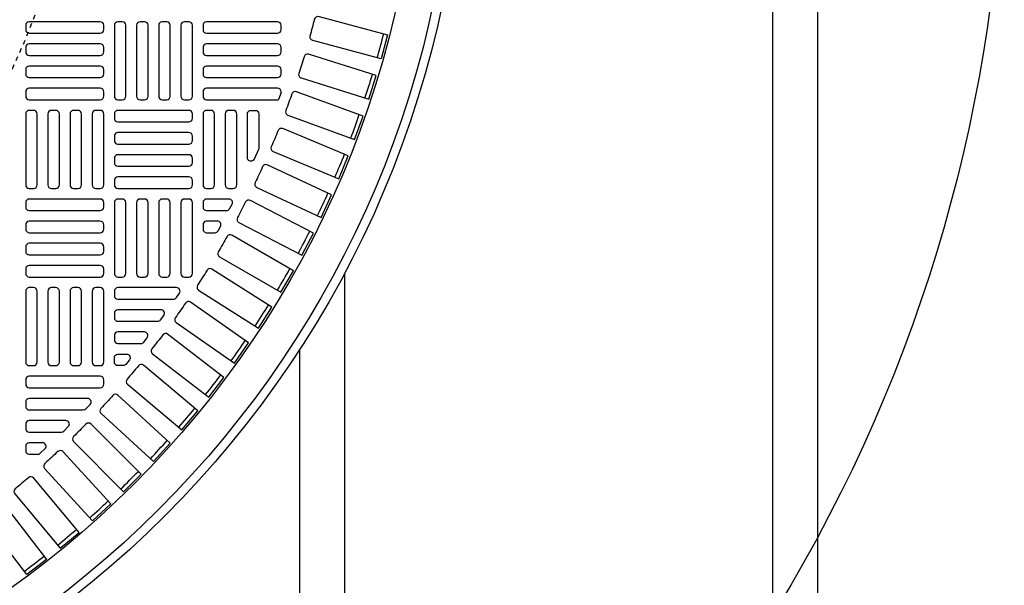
# Model space of a CAD drawing. Extents: x -285 to 5863, y 308 to 3178.
# Tile 474 of 622: x 1884 to 1906, y 1381 to 1393. Entities that reach past the tile are written whole.
import ezdxf

# ---------------------------------------------------------------- set-up
doc = ezdxf.new("R2010")
doc.units = 0
doc.header["$MEASUREMENT"] = 0
doc.linetypes.add('HIDDEN2', pattern=[0.28125, 0.1875, -0.09375])
doc.layers.get('DEFPOINTS').update_dxf_attribs({"linetype": 'CONTINUOUS'})
for name, color, linetype in [('TANK-MANHOLE-COVER-40', 2, 'CONTINUOUS'), ('TANK-MANHOLE-COVER-HATCH-40', 252, 'CONTINUOUS'), ('TANK-SLOPE', 3, 'CONTINUOUS'), ('TANK-UST-RIB', 7, 'CONTINUOUS')]:
    doc.layers.add(name, color=color, linetype=linetype)

msp = doc.modelspace()

# ---------------------------------------------------------------- linework, layer by layer
at = {"layer": 'DEFPOINTS', "color": 8, "linetype": 'HIDDEN2', "ltscale": 0.125}
msp.add_circle((1871.12893, 1398.08307), 14, dxfattribs=at)
msp.add_circle((1871.12893, 1398.08307), 14, dxfattribs=at)
msp.add_circle((1871.12893, 1398.08307), 14, dxfattribs=at)
msp.add_circle((1871.12893, 1398.08307), 14, dxfattribs=at)
at = {"layer": 'TANK-MANHOLE-COVER-40', "color": 4, "linetype": 'Continuous'}
msp.add_circle((1871.1297, 1398.08307), 22.63902, dxfattribs=at)
at = {"layer": 'TANK-MANHOLE-COVER-40', "color": 1, "linetype": 'Continuous'}
msp.add_circle((1871.1297, 1398.08307), 22.44094, dxfattribs=at)
at = {"layer": 'TANK-MANHOLE-COVER-40', "color": 2, "linetype": 'Continuous'}
msp.add_circle((1871.1297, 1398.08307), 21.65354, dxfattribs=at)
at = {"layer": 'TANK-MANHOLE-COVER-HATCH-40', "linetype": 'Continuous'}
msp.add_line((1889.71238, 1391.46971), (1889.65652, 1391.31481), dxfattribs=at)
for points in [[(1890.46001, 1393.10652, -0.41709369), (1890.55664, 1393.16295), (1892.07872, 1392.75511), (1891.93606, 1392.22271), (1890.41398, 1392.63055, -0.41709369), (1890.35851, 1392.72773, 0.00491171), (1890.46001, 1393.10652)], [(1890.22453, 1392.26808, -0.00491171), (1890.10661, 1391.89408, 0.41709369), (1890.15779, 1391.79457), (1891.66063, 1391.32072), (1891.82638, 1391.8464), (1890.32354, 1392.32024, 0.41709369), (1890.22453, 1392.26808)], [(1889.95271, 1391.44071, -0.00491171), (1889.81859, 1391.07221, 0.41709369), (1889.86538, 1390.97056), (1891.34612, 1390.43161), (1891.53464, 1390.94956), (1890.0539, 1391.4885, 0.41709369), (1889.95271, 1391.44071)], [(1889.22025, 1390.23978, -0.10680341), (1889.21323, 1390.20727), (1889.1148, 1389.99015, -0.80700564), (1888.96435, 1390.02266), (1888.96435, 1390.99645, -0.41421356), (1889.04309, 1391.07519), (1889.04309, 1391.07519), (1889.14151, 1391.07519, -0.41421356), (1889.22025, 1390.99645), (1889.22025, 1390.99645), (1889.22025, 1390.22277)], [(1889.64506, 1390.62599, -0.00491171), (1889.49499, 1390.26368, 0.41709369), (1889.53731, 1390.16009), (1890.99313, 1389.55707), (1891.20406, 1390.06629), (1889.74824, 1390.66931, 0.41709369), (1889.64506, 1390.62599)], [(1889.30217, 1389.82545, -0.00491171), (1889.13644, 1389.47004, 0.41709369), (1889.17419, 1389.3647), (1890.60232, 1388.69875), (1890.83526, 1389.19829), (1889.40713, 1389.86424, 0.41709369), (1889.30217, 1389.82545)], [(1888.92468, 1389.04064, -0.00491171), (1888.7436, 1388.6928, 0.41709369), (1888.77673, 1388.58591), (1890.17445, 1387.8583), (1890.42896, 1388.3472), (1889.03123, 1389.07481, 0.41709369), (1888.92468, 1389.04064)], [(1888.51332, 1388.27304, -0.00491171), (1888.31724, 1387.93343, 0.41709369), (1888.34567, 1387.8252), (1889.71033, 1387.03731), (1889.98592, 1387.51465), (1888.62126, 1388.30253, 0.41709369), (1888.51332, 1388.27304)], [(1888.06887, 1387.52412, -0.00491171), (1887.85816, 1387.19338, 0.41709369), (1887.88184, 1387.08401), (1889.21083, 1386.23735), (1889.50698, 1386.70221), (1888.17799, 1387.54887, 0.41709369), (1888.06887, 1387.52412)], [(1887.59217, 1386.79529, -0.00491171), (1887.36724, 1386.47406, 0.41709369), (1887.38613, 1386.36376), (1888.67692, 1385.45994), (1888.99307, 1385.91144), (1887.70227, 1386.81526, 0.41709369), (1887.59217, 1386.79529)], [(1886.54573, 1385.40344, -0.00491171), (1886.29366, 1385.10304, 0.41709369), (1886.30286, 1384.99152), (1887.50997, 1383.97863), (1887.86426, 1384.40086), (1886.65715, 1385.41374, 0.41709369), (1886.54573, 1385.40344)], [(1885.38196, 1384.1081, -0.00491171), (1885.10467, 1383.8308, 0.41709369), (1885.10412, 1383.7189), (1886.21836, 1382.60467), (1886.6081, 1382.99441), (1885.49386, 1384.10865, 0.41709369), (1885.38196, 1384.1081)], [(1884.10973, 1382.91911, -0.00491171), (1883.80932, 1382.66704, 0.41709369), (1883.79902, 1382.55561), (1884.81191, 1381.3485), (1885.23414, 1381.7028), (1884.22125, 1382.90991, 0.41709369), (1884.10973, 1382.91911)], [(1883.43593, 1382.36736, -0.41709369), (1883.54695, 1382.3533), (1884.50622, 1381.10316), (1884.06893, 1380.76762), (1883.10967, 1382.01776, -0.41709369), (1883.12482, 1382.12863, 0.00491171), (1883.43593, 1382.36736)]]:
    msp.add_lwpolyline(points, format="xyb", dxfattribs=at)
at = {"layer": 'TANK-MANHOLE-COVER-HATCH-40', "linetype": 'Continuous', "flags": 128}
for points in [[(1885.77537, 1392.96496, 0.41421356), (1885.69663, 1393.0437), (1884.12183, 1393.0437, 0.41421356), (1884.04309, 1392.96496), (1884.04309, 1392.86653, 0.41421356), (1884.12183, 1392.78779), (1885.69663, 1392.78779, 0.41421356), (1885.77537, 1392.86653)], [(1886.09033, 1393.0437, 0.41421356), (1886.01159, 1392.96496), (1886.01159, 1391.39015, 0.41421356), (1886.09033, 1391.31141), (1886.18876, 1391.31141, 0.41421356), (1886.2675, 1391.39015), (1886.2675, 1392.96496, 0.41421356), (1886.18876, 1393.0437)], [(1886.58246, 1393.0437, 0.41421356), (1886.50372, 1392.96496), (1886.50372, 1391.39015, 0.41421356), (1886.58246, 1391.31141), (1886.68088, 1391.31141, 0.41421356), (1886.75962, 1391.39015), (1886.75962, 1392.96496, 0.41421356), (1886.68088, 1393.0437)], [(1887.07458, 1393.0437, 0.41421356), (1886.99584, 1392.96496), (1886.99584, 1391.39015, 0.41421356), (1887.07458, 1391.31141), (1887.17301, 1391.31141, 0.41421356), (1887.25175, 1391.39015), (1887.25175, 1392.96496, 0.41421356), (1887.17301, 1393.0437)], [(1887.56671, 1393.0437, 0.41421356), (1887.48797, 1392.96496), (1887.48797, 1391.39015, 0.41421356), (1887.56671, 1391.31141), (1887.66513, 1391.31141, 0.41421356), (1887.74387, 1391.39015), (1887.74387, 1392.96496, 0.41421356), (1887.66513, 1393.0437)], [(1889.71238, 1392.96496, 0.41421356), (1889.63364, 1393.0437), (1888.05883, 1393.0437, 0.41421356), (1887.98009, 1392.96496), (1887.98009, 1392.86653, 0.41421356), (1888.05883, 1392.78779), (1889.63364, 1392.78779, 0.41421356), (1889.71238, 1392.86653)], [(1885.77537, 1392.47283, 0.41421356), (1885.69663, 1392.55157), (1884.12183, 1392.55157, 0.41421356), (1884.04309, 1392.47283), (1884.04309, 1392.37441, 0.41421356), (1884.12183, 1392.29567), (1885.69663, 1392.29567, 0.41421356), (1885.77537, 1392.37441)], [(1889.71238, 1392.47283, 0.41421356), (1889.63364, 1392.55157), (1888.05883, 1392.55157, 0.41421356), (1887.98009, 1392.47283), (1887.98009, 1392.37441, 0.41421356), (1888.05883, 1392.29567), (1889.63364, 1392.29567, 0.41421356), (1889.71238, 1392.37441)], [(1885.77537, 1391.98071, 0.41421356), (1885.69663, 1392.05945), (1884.12183, 1392.05945, 0.41421356), (1884.04309, 1391.98071), (1884.04309, 1391.88228, 0.41421356), (1884.12183, 1391.80354), (1885.69663, 1391.80354, 0.41421356), (1885.77537, 1391.88228)], [(1889.71238, 1391.98071, 0.41421356), (1889.63364, 1392.05945), (1888.05883, 1392.05945, 0.41421356), (1887.98009, 1391.98071), (1887.98009, 1391.88228, 0.41421356), (1888.05883, 1391.80354), (1889.63364, 1391.80354, 0.41421356), (1889.71238, 1391.88228)], [(1885.77537, 1391.48858, 0.41421356), (1885.69663, 1391.56732), (1884.12183, 1391.56732, 0.41421356), (1884.04309, 1391.48858), (1884.04309, 1391.39015, 0.41421356), (1884.12183, 1391.31141), (1885.69663, 1391.31141, 0.41421356), (1885.77537, 1391.39015)], [(1884.12183, 1391.07519, 0.41421356), (1884.04309, 1390.99645), (1884.04309, 1389.42165, 0.41421356), (1884.12183, 1389.34291), (1884.22025, 1389.34291, 0.41421356), (1884.29899, 1389.42165), (1884.29899, 1390.99645, 0.41421356), (1884.22025, 1391.07519)], [(1884.61395, 1391.07519, 0.41421356), (1884.53521, 1390.99645), (1884.53521, 1389.42165, 0.41421356), (1884.61395, 1389.34291), (1884.71238, 1389.34291, 0.41421356), (1884.79112, 1389.42165), (1884.79112, 1390.99645, 0.41421356), (1884.71238, 1391.07519)], [(1885.10608, 1391.07519, 0.41421356), (1885.02734, 1390.99645), (1885.02734, 1389.42165, 0.41421356), (1885.10608, 1389.34291), (1885.2045, 1389.34291, 0.41421356), (1885.28324, 1389.42165), (1885.28324, 1390.99645, 0.41421356), (1885.2045, 1391.07519)], [(1885.5982, 1391.07519, 0.41421356), (1885.51946, 1390.99645), (1885.51946, 1389.42165, 0.41421356), (1885.5982, 1389.34291), (1885.69663, 1389.34291, 0.41421356), (1885.77537, 1389.42165), (1885.77537, 1390.99645, 0.41421356), (1885.69663, 1391.07519)], [(1886.01159, 1390.89803, 0.41421356), (1886.09033, 1390.81929), (1887.66513, 1390.81929, 0.41421356), (1887.74387, 1390.89803), (1887.74387, 1390.99645, 0.41421356), (1887.66513, 1391.07519), (1886.09033, 1391.07519, 0.41421356), (1886.01159, 1390.99645)], [(1886.01159, 1390.4059, 0.41421356), (1886.09033, 1390.32716), (1887.66513, 1390.32716, 0.41421356), (1887.74387, 1390.4059), (1887.74387, 1390.50433, 0.41421356), (1887.66513, 1390.58307), (1886.09033, 1390.58307, 0.41421356), (1886.01159, 1390.50433)], [(1886.01159, 1389.91378, 0.41421356), (1886.09033, 1389.83504), (1887.66513, 1389.83504, 0.41421356), (1887.74387, 1389.91378), (1887.74387, 1390.0122, 0.41421356), (1887.66513, 1390.09094), (1886.09033, 1390.09094, 0.41421356), (1886.01159, 1390.0122)], [(1886.01159, 1389.42165, 0.41421356), (1886.09033, 1389.34291), (1887.66513, 1389.34291, 0.41421356), (1887.74387, 1389.42165), (1887.74387, 1389.52008, 0.41421356), (1887.66513, 1389.59882), (1886.09033, 1389.59882, 0.41421356), (1886.01159, 1389.52008)], [(1885.77537, 1389.02795, 0.41421356), (1885.69663, 1389.10669), (1884.12183, 1389.10669, 0.41421356), (1884.04309, 1389.02795), (1884.04309, 1388.92952, 0.41421356), (1884.12183, 1388.85078), (1885.69663, 1388.85078, 0.41421356), (1885.77537, 1388.92952)], [(1886.09033, 1389.10669, 0.41421356), (1886.01159, 1389.02795), (1886.01159, 1387.45315, 0.41421356), (1886.09033, 1387.37441), (1886.18876, 1387.37441, 0.41421356), (1886.2675, 1387.45315), (1886.2675, 1389.02795, 0.41421356), (1886.18876, 1389.10669)], [(1886.58246, 1389.10669, 0.41421356), (1886.50372, 1389.02795), (1886.50372, 1387.45315, 0.41421356), (1886.58246, 1387.37441), (1886.68088, 1387.37441, 0.41421356), (1886.75962, 1387.45315), (1886.75962, 1389.02795, 0.41421356), (1886.68088, 1389.10669)], [(1887.07458, 1389.10669, 0.41421356), (1886.99584, 1389.02795), (1886.99584, 1387.45315, 0.41421356), (1887.07458, 1387.37441), (1887.17301, 1387.37441, 0.41421356), (1887.25175, 1387.45315), (1887.25175, 1389.02795, 0.41421356), (1887.17301, 1389.10669)], [(1887.56671, 1389.10669, 0.41421356), (1887.48797, 1389.02795), (1887.48797, 1387.45315, 0.41421356), (1887.56671, 1387.37441), (1887.66513, 1387.37441, 0.41421356), (1887.74387, 1387.45315), (1887.74387, 1389.02795, 0.41421356), (1887.66513, 1389.10669)], [(1885.77537, 1388.53582, 0.41421356), (1885.69663, 1388.61456), (1884.12183, 1388.61456, 0.41421356), (1884.04309, 1388.53582), (1884.04309, 1388.4374, 0.41421356), (1884.12183, 1388.35866), (1885.69663, 1388.35866, 0.41421356), (1885.77537, 1388.4374)], [(1885.77537, 1388.0437, 0.41421356), (1885.69663, 1388.12244), (1884.12183, 1388.12244, 0.41421356), (1884.04309, 1388.0437), (1884.04309, 1387.94527, 0.41421356), (1884.12183, 1387.86653), (1885.69663, 1387.86653, 0.41421356), (1885.77537, 1387.94527)], [(1885.77537, 1387.55157, 0.41421356), (1885.69663, 1387.63031), (1884.12183, 1387.63031, 0.41421356), (1884.04309, 1387.55157), (1884.04309, 1387.45315, 0.41421356), (1884.12183, 1387.37441), (1885.69663, 1387.37441, 0.41421356), (1885.77537, 1387.45315)], [(1884.12183, 1387.13819, 0.41421356), (1884.04309, 1387.05945), (1884.04309, 1385.48464, 0.41421356), (1884.12183, 1385.4059), (1884.22025, 1385.4059, 0.41421356), (1884.29899, 1385.48464), (1884.29899, 1387.05945, 0.41421356), (1884.22025, 1387.13819)], [(1884.61395, 1387.13819, 0.41421356), (1884.53521, 1387.05945), (1884.53521, 1385.48464, 0.41421356), (1884.61395, 1385.4059), (1884.71238, 1385.4059, 0.41421356), (1884.79112, 1385.48464), (1884.79112, 1387.05945, 0.41421356), (1884.71238, 1387.13819)], [(1885.10608, 1387.13819, 0.41421356), (1885.02734, 1387.05945), (1885.02734, 1385.48464, 0.41421356), (1885.10608, 1385.4059), (1885.2045, 1385.4059, 0.41421356), (1885.28324, 1385.48464), (1885.28324, 1387.05945, 0.41421356), (1885.2045, 1387.13819)], [(1885.5982, 1387.13819, 0.41421356), (1885.51946, 1387.05945), (1885.51946, 1385.48464, 0.41421356), (1885.5982, 1385.4059), (1885.69663, 1385.4059, 0.41421356), (1885.77537, 1385.48464), (1885.77537, 1387.05945, 0.41421356), (1885.69663, 1387.13819)]]:
    msp.add_lwpolyline(points, format="xyb", close=True, dxfattribs=at)
msp.add_lwpolyline([(1889.71238, 1391.46971), (1889.71238, 1391.48858, 0.41421356), (1889.63364, 1391.56732), (1888.05883, 1391.56732, 0.41421356), (1887.98009, 1391.48858), (1887.98009, 1391.39015, 0.41421356), (1888.05883, 1391.31141), (1889.63364, 1391.31141, 0.07385003), (1889.65652, 1391.31481, 0.07385003)], format="xyb", dxfattribs=at)
at = {"layer": 'TANK-MANHOLE-COVER-HATCH-40', "linetype": 'Continuous'}
for points in [[(1888.05883, 1391.07519, 0.41421356), (1887.98009, 1390.99645), (1887.98009, 1389.42165, 0.41421356), (1888.05883, 1389.34291), (1888.15726, 1389.34291, 0.41421356), (1888.236, 1389.42165), (1888.236, 1390.99645, 0.41421356), (1888.15726, 1391.07519)], [(1888.55096, 1391.07519, 0.41421356), (1888.47222, 1390.99645), (1888.47222, 1389.42165, 0.41421356), (1888.55096, 1389.34291), (1888.64939, 1389.34291, 0.41421356), (1888.72813, 1389.42165), (1888.72813, 1390.99645, 0.41421356), (1888.64939, 1391.07519)], [(1888.55683, 1389.10669), (1888.05883, 1389.10669), (1888.05883, 1389.10669, 0.41421356), (1887.98009, 1389.02795), (1887.98009, 1388.92952), (1887.98009, 1388.92952, 0.41421356), (1888.05883, 1388.85078), (1888.50001, 1388.85078, 0.26794919), (1888.5682, 1388.89015), (1888.62502, 1388.98858, 0.57735027)], [(1888.2989, 1388.61456), (1888.05883, 1388.61456), (1888.05883, 1388.61456, 0.41421356), (1887.98009, 1388.53582), (1887.98009, 1388.4374), (1887.98009, 1388.4374, 0.41421356), (1888.05883, 1388.35866), (1888.24408, 1388.35866, 0.27209959), (1888.31287, 1388.39909), (1888.36769, 1388.49751, 0.57220395)], [(1887.39034, 1387.13819), (1886.09033, 1387.13819), (1886.09033, 1387.13819, 0.41421356), (1886.01159, 1387.05945), (1886.01159, 1386.96102), (1886.01159, 1386.96102, 0.41421356), (1886.09033, 1386.88228), (1887.32357, 1386.88228, 0.24862232), (1887.38873, 1386.91682), (1887.4555, 1387.01524, 0.60176538)], [(1887.04557, 1386.64606), (1886.09033, 1386.64606), (1886.09033, 1386.64606, 0.41421356), (1886.01159, 1386.56732), (1886.01159, 1386.46889), (1886.01159, 1386.46889, 0.41421356), (1886.09033, 1386.39015), (1886.97433, 1386.39015, 0.24054885), (1887.03812, 1386.42273), (1887.10936, 1386.52115, 0.61218964)], [(1886.6776, 1386.15393), (1886.09033, 1386.15393), (1886.09033, 1386.15393, 0.41421356), (1886.01159, 1386.07519), (1886.01159, 1385.97677), (1886.01159, 1385.97677, 0.41421356), (1886.09033, 1385.89803), (1886.60158, 1385.89803, 0.23232365), (1886.66389, 1385.92863), (1886.73992, 1386.02706, 0.62295027)], [(1887.0845, 1386.08844, -0.00491946), (1886.84541, 1385.77683, 0.41709369), (1886.85947, 1385.66582), (1888.10961, 1384.70655), (1888.44515, 1385.14383), (1887.19451, 1386.10348, 0.41710279)], [(1886.09033, 1385.66181), (1886.09033, 1385.66181), (1886.28473, 1385.66181, -0.63408546), (1886.34548, 1385.53297), (1886.2643, 1385.43454, -0.2239262), (1886.20356, 1385.4059), (1886.09033, 1385.4059, -0.41421356), (1886.01159, 1385.48464), (1886.01159, 1385.48464), (1886.01159, 1385.58307, -0.41421356)], [(1885.77537, 1385.09094, 0.41421356), (1885.69663, 1385.16968), (1884.12183, 1385.16968, 0.41421356), (1884.04309, 1385.09094), (1884.04309, 1384.99252, 0.41421356), (1884.12183, 1384.91378), (1885.69663, 1384.91378, 0.41421356), (1885.77537, 1384.99252)], [(1885.41594, 1384.67756), (1884.12183, 1384.67756), (1884.12183, 1384.67756, 0.41421356), (1884.04309, 1384.59882), (1884.04309, 1384.50039), (1884.04309, 1384.50039, 0.41421356), (1884.12183, 1384.42165), (1885.3231, 1384.42165, 0.20651443), (1885.38038, 1384.44636), (1885.47322, 1384.54479, 0.6576677)], [(1885.71737, 1384.34213), (1886.87915, 1383.27756), (1887.25153, 1383.68393), (1886.08975, 1384.74851, 0.41709369), (1885.97798, 1384.74308, -0.00491171), (1885.71304, 1384.45395, 0.41709369)], [(1884.93478, 1384.18543), (1884.12183, 1384.18543), (1884.12183, 1384.18543, 0.41421356), (1884.04309, 1384.10669), (1884.04309, 1384.00826), (1884.04309, 1384.00826, 0.41421356), (1884.12183, 1383.92952), (1884.83523, 1383.92952, 0.19743793), (1884.89059, 1383.95227), (1884.99014, 1384.0507, 0.67023271)], [(1884.41801, 1383.6933), (1884.12183, 1383.6933), (1884.12183, 1383.6933, 0.41421356), (1884.04309, 1383.61456), (1884.04309, 1383.51614), (1884.04309, 1383.51614, 0.41421356), (1884.12183, 1383.4374), (1884.31099, 1383.4374, 0.1880618), (1884.36429, 1383.45818), (1884.47132, 1383.55661, 0.68341411)], [(1884.46426, 1383.12302), (1885.52884, 1381.96124), (1885.93521, 1382.33361), (1884.87064, 1383.49539, 0.41709369), (1884.75882, 1383.49973, -0.00491171), (1884.46969, 1383.23479, 0.41709369)]]:
    msp.add_lwpolyline(points, format="xyb", close=True, dxfattribs=at)
for start, end in [(344.266426, 345.733574), (341.766426, 343.233574), (339.266426, 340.733574), (336.766426, 338.233574), (334.266426, 335.733574), (331.766426, 333.233574), (329.266426, 330.733574), (326.766426, 328.233574), (324.266426, 325.733574), (321.766426, 323.233574), (319.266426, 320.733574), (316.766426, 318.233574), (314.266426, 315.733574), (311.766426, 313.233574), (309.266426, 310.733574), (306.766426, 308.233574)]:
    msp.add_arc((1871.1297, 1398.08307), 21.52559, start, end, dxfattribs=at)
at = {"layer": 'TANK-SLOPE'}
msp.add_lwpolyline([(1870.54323, 1432.65324, -1.01702303), (1870.54385, 1363.38507), (1870.54323, 1363.38508)], format="xyb", dxfattribs=at)
at = {"layer": 'TANK-UST-RIB'}
for p, q in [((1901.62181, 1461.01839), (1901.62181, 1335.01839)), ((1900.62181, 1459.01839), (1900.62181, 1337.01839)), ((1891.12181, 1387.46042), (1891.12181, 1337.01839)), ((1890.12181, 1385.76134), (1890.12181, 1335.01839))]:
    msp.add_line(p, q, dxfattribs=at)

doc.saveas('drawing.dxf')
